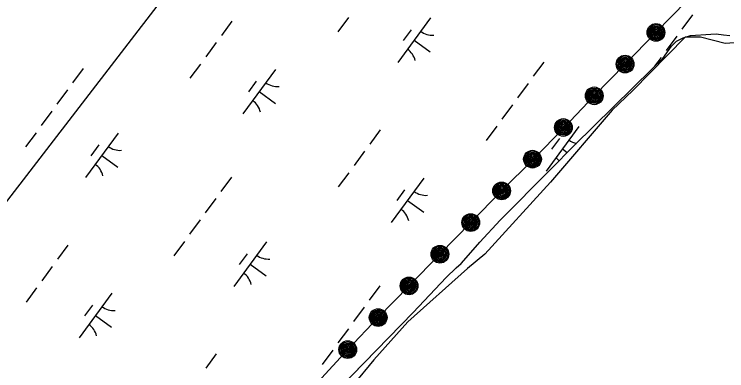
# Model space of a CAD drawing. Extents: x 3905714 to 3926767, y 183354 to 205755.
# Drawn here: x 3912230 to 3912875, y 188570 to 188893 of the extents above; entities that cross this region are included whole.
import ezdxf

# ---------------------------------------------------------------- set-up
doc = ezdxf.new("R2010")
doc.units = 0
for name, color, linetype in [('V-RIVR-EDGE', 7, 'Continuous'), ('V-RRAP-FSHR', 7, 'Continuous'), ('V-TOPO-SHOR', 7, 'Continuous'), ('V-UTIL-LINE', 7, 'Continuous'), ('V-WETL-SWMP', 7, 'Continuous')]:
    doc.layers.add(name, color=color, linetype=linetype)

msp = doc.modelspace()

# ---------------------------------------------------------------- linework, layer by layer
at = {"layer": 'V-RIVR-EDGE'}
msp.add_lwpolyline([(3912890.18, 188867.21), (3912873.46, 188866.28), (3912851.15, 188871.86), (3912837.22, 188871.86), (3912789.83, 188823.54), (3912771.24, 188805.88), (3912715.49, 188740.84), (3912656.02, 188675.79), (3912640.22, 188662.78), (3912586.33, 188614.46), (3912555.67, 188580.08), (3912537.08, 188557.78), (3912500.84, 188528.05), (3912433.94, 188483.45), (3912401.42, 188459.29), (3912373.54, 188436.06), (3912342.88, 188414.68), (3912315, 188384.95), (3912295.49, 188366.37), (3912292.7, 188349.64), (3912277.83, 188331.98), (3912259.25, 188314.33), (3912234.16, 188286.45), (3912229.51, 188276.23)], dxfattribs=at)
at = {"layer": 'V-RRAP-FSHR'}
for points in [[(3912838.59, 188904.85), (3912810.77, 188876.12), (3912782.85, 188847.48), (3912754.93, 188818.83), (3912727.6, 188790.19), (3912699.86, 188761.55), (3912671.17, 188732.9), (3912643.25, 188704.26), (3912615.33, 188675.61), (3912587.41, 188646.97), (3912559.49, 188618.33), (3912531.98, 188589.3), (3912504.98, 188559.78), (3912477.98, 188530.27), (3912450.65, 188501.83), (3912421.83, 188474.14), (3912391.52, 188447.2), (3912361.95, 188420.26), (3912332.38, 188393.33), (3912302.81, 188366.39), (3912273.24, 188339.45), (3912243.67, 188312.51), (3912214.58, 188285.92)], [(3912814.06, 188882.67), (3912815.62, 188881.3), (3912817.52, 188878.63), (3912817.99, 188876.09), (3912817.2, 188872.98), (3912815.43, 188870.87), (3912812.59, 188869.14), (3912809.69, 188869.35), (3912807.45, 188869.73), (3912805.32, 188871.61), (3912804.07, 188873.8), (3912803.73, 188876.14), (3912804.03, 188878.34), (3912805.29, 188880.63), (3912808.12, 188882.65), (3912811.25, 188883.19), (3912813.6, 188882.66), (3912815.48, 188879.68), (3912816.82, 188877.03), (3912816.38, 188874.27), (3912814.65, 188871.54), (3912811.83, 188870.24), (3912808.83, 188870.52), (3912806.43, 188871.95), (3912804.93, 188874.64), (3912804.97, 188877.62), (3912806.8, 188880.54), (3912809.62, 188881.88), (3912812.41, 188881.9), (3912814.88, 188879.61), (3912815.7, 188876.98), (3912815.32, 188874.16), (3912813.59, 188872), (3912811.1, 188871.12), (3912808.38, 188871.61), (3912806.32, 188873.98), (3912805.87, 188876.79), (3912807.86, 188880.12), (3912810.52, 188881.13), (3912812.38, 188880.74), (3912814.17, 188878.26), (3912814.73, 188875.43), (3912813.6, 188873.27), (3912810.84, 188871.99), (3912808.6, 188872.75), (3912806.78, 188875.25), (3912807.25, 188877.61), (3912808.84, 188879.45), (3912810.86, 188880.22), (3912812.71, 188879.32), (3912813.44, 188877.46), (3912813.65, 188875.17), (3912812.29, 188873.6), (3912810.39, 188873.12), (3912808.47, 188874.17), (3912807.87, 188875.99), (3912808.35, 188877.69), (3912810.11, 188879.04), (3912811.43, 188878.93), (3912812.45, 188877.2), (3912812.54, 188875.28), (3912811.56, 188874.23), (3912810, 188874.4), (3912808.72, 188875.77), (3912809.22, 188877.33), (3912810.37, 188878), (3912811.62, 188876.94), (3912811.5, 188875.31), (3912810.32, 188875.27), (3912809.87, 188876.32), (3912810.3, 188877.05), (3912810.81, 188876.15)], [(3912786.14, 188854.02), (3912787.7, 188852.65), (3912789.6, 188849.99), (3912790.07, 188847.45), (3912789.28, 188844.34), (3912787.51, 188842.22), (3912784.67, 188840.49), (3912781.77, 188840.7), (3912779.53, 188841.09), (3912777.4, 188842.96), (3912776.15, 188845.16), (3912775.81, 188847.49), (3912776.11, 188849.69), (3912777.37, 188851.98), (3912780.2, 188854.01), (3912783.33, 188854.54), (3912785.68, 188854.02), (3912787.56, 188851.04), (3912788.9, 188848.39), (3912788.46, 188845.63), (3912786.73, 188842.9), (3912783.91, 188841.6), (3912780.91, 188841.87), (3912778.51, 188843.31), (3912777.01, 188846), (3912777.05, 188848.98), (3912778.88, 188851.9), (3912781.7, 188853.24), (3912784.49, 188853.26), (3912786.96, 188850.97), (3912787.78, 188848.33), (3912787.4, 188845.51), (3912785.67, 188843.36), (3912783.18, 188842.48), (3912780.46, 188842.96), (3912778.4, 188845.33), (3912777.95, 188848.14), (3912779.94, 188851.48), (3912782.6, 188852.49), (3912784.46, 188852.1), (3912786.25, 188849.61), (3912786.81, 188846.79), (3912785.68, 188844.62), (3912782.92, 188843.35), (3912780.68, 188844.1), (3912778.86, 188846.6), (3912779.33, 188848.97), (3912780.92, 188850.81), (3912782.94, 188851.58), (3912784.79, 188850.67), (3912785.52, 188848.82), (3912785.73, 188846.53), (3912784.37, 188844.96), (3912782.47, 188844.48), (3912780.55, 188845.53), (3912779.95, 188847.34), (3912780.43, 188849.04), (3912782.19, 188850.39), (3912783.51, 188850.28), (3912784.53, 188848.56), (3912784.62, 188846.64), (3912783.64, 188845.59), (3912782.08, 188845.76), (3912780.8, 188847.12), (3912781.3, 188848.68), (3912782.45, 188849.36), (3912783.7, 188848.3), (3912783.58, 188846.66), (3912782.4, 188846.63), (3912781.95, 188847.68), (3912782.38, 188848.41), (3912782.89, 188847.5)], [(3912758.21, 188825.38), (3912759.78, 188824.01), (3912761.68, 188821.35), (3912762.15, 188818.81), (3912761.36, 188815.69), (3912759.59, 188813.58), (3912756.75, 188811.85), (3912753.85, 188812.06), (3912751.61, 188812.44), (3912749.48, 188814.32), (3912748.23, 188816.52), (3912747.89, 188818.85), (3912748.19, 188821.05), (3912749.45, 188823.34), (3912752.28, 188825.36), (3912755.42, 188825.9), (3912757.76, 188825.37), (3912759.64, 188822.39), (3912760.98, 188819.74), (3912760.54, 188816.99), (3912758.81, 188814.25), (3912755.99, 188812.96), (3912752.99, 188813.23), (3912750.59, 188814.67), (3912749.09, 188817.36), (3912749.13, 188820.34), (3912750.96, 188823.26), (3912753.78, 188824.6), (3912756.57, 188824.61), (3912759.04, 188822.33), (3912759.86, 188819.69), (3912759.48, 188816.87), (3912757.75, 188814.72), (3912755.26, 188813.83), (3912752.54, 188814.32), (3912750.48, 188816.69), (3912750.03, 188819.5), (3912752.02, 188822.83), (3912754.68, 188823.84), (3912756.54, 188823.45), (3912758.33, 188820.97), (3912758.89, 188818.14), (3912757.76, 188815.98), (3912755, 188814.7), (3912752.75, 188815.46), (3912750.94, 188817.96), (3912751.41, 188820.32), (3912753, 188822.17), (3912755.02, 188822.94), (3912756.87, 188822.03), (3912757.6, 188820.18), (3912757.81, 188817.88), (3912756.45, 188816.31), (3912754.55, 188815.83), (3912752.63, 188816.88), (3912752.03, 188818.7), (3912752.51, 188820.4), (3912754.27, 188821.75), (3912755.59, 188821.64), (3912756.61, 188819.92), (3912756.7, 188817.99), (3912755.72, 188816.95), (3912754.16, 188817.11), (3912752.88, 188818.48), (3912753.38, 188820.04), (3912754.53, 188820.72), (3912755.78, 188819.66), (3912755.66, 188818.02), (3912754.48, 188817.98), (3912754.03, 188819.03), (3912754.46, 188819.76), (3912754.97, 188818.86)], [(3912730.29, 188796.73), (3912731.86, 188795.37), (3912733.76, 188792.7), (3912734.23, 188790.16), (3912733.44, 188787.05), (3912731.67, 188784.94), (3912728.83, 188783.2), (3912725.93, 188783.42), (3912723.69, 188783.8), (3912721.56, 188785.68), (3912720.31, 188787.87), (3912719.97, 188790.21), (3912720.27, 188792.4), (3912721.53, 188794.7), (3912724.36, 188796.72), (3912727.5, 188797.26), (3912729.84, 188796.73), (3912731.72, 188793.75), (3912733.06, 188791.1), (3912732.62, 188788.34), (3912730.89, 188785.61), (3912728.07, 188784.31), (3912725.07, 188784.58), (3912722.67, 188786.02), (3912721.17, 188788.71), (3912721.21, 188791.69), (3912723.04, 188794.61), (3912725.86, 188795.95), (3912728.65, 188795.97), (3912731.12, 188793.68), (3912731.94, 188791.04), (3912731.56, 188788.23), (3912729.83, 188786.07), (3912727.34, 188785.19), (3912724.62, 188785.67), (3912722.56, 188788.05), (3912722.11, 188790.86), (3912724.1, 188794.19), (3912726.75, 188795.2), (3912728.62, 188794.81), (3912730.41, 188792.33), (3912730.97, 188789.5), (3912729.84, 188787.33), (3912727.08, 188786.06), (3912724.83, 188786.82), (3912723.02, 188789.32), (3912723.49, 188791.68), (3912725.08, 188793.52), (3912727.1, 188794.29), (3912728.95, 188793.39), (3912729.68, 188791.53), (3912729.89, 188789.24), (3912728.53, 188787.67), (3912726.63, 188787.19), (3912724.71, 188788.24), (3912724.11, 188790.05), (3912724.59, 188791.76), (3912726.35, 188793.1), (3912727.67, 188793), (3912728.69, 188791.27), (3912728.77, 188789.35), (3912727.8, 188788.3), (3912726.24, 188788.47), (3912724.96, 188789.84), (3912725.46, 188791.39), (3912726.61, 188792.07), (3912727.86, 188791.01), (3912727.74, 188789.38), (3912726.56, 188789.34), (3912726.11, 188790.39), (3912726.54, 188791.12), (3912727.05, 188790.21)], [(3912702.38, 188768.09), (3912703.94, 188766.72), (3912705.84, 188764.06), (3912706.31, 188761.52), (3912705.52, 188758.4), (3912703.75, 188756.29), (3912700.91, 188754.56), (3912698.01, 188754.77), (3912695.77, 188755.16), (3912693.64, 188757.03), (3912692.39, 188759.23), (3912692.05, 188761.56), (3912692.35, 188763.76), (3912693.61, 188766.05), (3912696.44, 188768.08), (3912699.58, 188768.61), (3912701.92, 188768.08), (3912703.8, 188765.11), (3912705.14, 188762.46), (3912704.7, 188759.7), (3912702.97, 188756.96), (3912700.15, 188755.67), (3912697.15, 188755.94), (3912694.75, 188757.38), (3912693.25, 188760.07), (3912693.29, 188763.05), (3912695.12, 188765.97), (3912697.94, 188767.31), (3912700.73, 188767.32), (3912703.2, 188765.04), (3912704.02, 188762.4), (3912703.64, 188759.58), (3912701.91, 188757.43), (3912699.42, 188756.55), (3912696.7, 188757.03), (3912694.64, 188759.4), (3912694.19, 188762.21), (3912696.18, 188765.55), (3912698.83, 188766.55), (3912700.7, 188766.16), (3912702.49, 188763.68), (3912703.05, 188760.86), (3912701.92, 188758.69), (3912699.16, 188757.41), (3912696.92, 188758.17), (3912695.1, 188760.67), (3912695.57, 188763.04), (3912697.16, 188764.88), (3912699.18, 188765.65), (3912701.03, 188764.74), (3912701.76, 188762.89), (3912701.97, 188760.59), (3912700.61, 188759.02), (3912698.71, 188758.55), (3912696.79, 188759.6), (3912696.19, 188761.41), (3912696.67, 188763.11), (3912698.43, 188764.46), (3912699.75, 188764.35), (3912700.77, 188762.63), (3912700.85, 188760.7), (3912699.88, 188759.66), (3912698.32, 188759.82), (3912697.04, 188761.19), (3912697.54, 188762.75), (3912698.69, 188763.43), (3912699.94, 188762.37), (3912699.82, 188760.73), (3912698.64, 188760.7), (3912698.19, 188761.75), (3912698.62, 188762.48), (3912699.13, 188761.57)], [(3912674.46, 188739.45), (3912676.02, 188738.08), (3912677.92, 188735.41), (3912678.39, 188732.88), (3912677.6, 188729.76), (3912675.83, 188727.65), (3912672.99, 188725.92), (3912670.09, 188726.13), (3912667.85, 188726.51), (3912665.72, 188728.39), (3912664.47, 188730.59), (3912664.13, 188732.92), (3912664.43, 188735.12), (3912665.69, 188737.41), (3912668.52, 188739.43), (3912671.66, 188739.97), (3912674, 188739.44), (3912675.88, 188736.46), (3912677.22, 188733.81), (3912676.78, 188731.05), (3912675.05, 188728.32), (3912672.23, 188727.02), (3912669.23, 188727.3), (3912666.83, 188728.73), (3912665.33, 188731.43), (3912665.37, 188734.4), (3912667.2, 188737.33), (3912670.02, 188738.66), (3912672.81, 188738.68), (3912675.28, 188736.39), (3912676.1, 188733.76), (3912675.72, 188730.94), (3912673.99, 188728.78), (3912671.5, 188727.9), (3912668.78, 188728.39), (3912666.72, 188730.76), (3912666.27, 188733.57), (3912668.26, 188736.9), (3912670.92, 188737.91), (3912672.78, 188737.52), (3912674.57, 188735.04), (3912675.13, 188732.21), (3912674, 188730.05), (3912671.24, 188728.77), (3912669, 188729.53), (3912667.18, 188732.03), (3912667.65, 188734.39), (3912669.24, 188736.23), (3912671.26, 188737), (3912673.11, 188736.1), (3912673.84, 188734.24), (3912674.05, 188731.95), (3912672.69, 188730.38), (3912670.79, 188729.9), (3912668.87, 188730.95), (3912668.27, 188732.77), (3912668.75, 188734.47), (3912670.51, 188735.82), (3912671.83, 188735.71), (3912672.85, 188733.98), (3912672.94, 188732.06), (3912671.96, 188731.01), (3912670.4, 188731.18), (3912669.12, 188732.55), (3912669.62, 188734.11), (3912670.77, 188734.78), (3912672.02, 188733.72), (3912671.9, 188732.09), (3912670.72, 188732.05), (3912670.27, 188733.1), (3912670.7, 188733.83), (3912671.21, 188732.93)], [(3912646.54, 188710.8), (3912648.1, 188709.43), (3912650, 188706.77), (3912650.47, 188704.23), (3912649.68, 188701.12), (3912647.91, 188699.01), (3912645.07, 188697.27), (3912642.17, 188697.48), (3912639.93, 188697.87), (3912637.8, 188699.74), (3912636.55, 188701.94), (3912636.21, 188704.28), (3912636.51, 188706.47), (3912637.77, 188708.77), (3912640.6, 188710.79), (3912643.73, 188711.32), (3912646.08, 188710.8), (3912647.96, 188707.82), (3912649.3, 188705.17), (3912648.86, 188702.41), (3912647.13, 188699.68), (3912644.31, 188698.38), (3912641.31, 188698.65), (3912638.91, 188700.09), (3912637.41, 188702.78), (3912637.45, 188705.76), (3912639.28, 188708.68), (3912642.1, 188710.02), (3912644.89, 188710.04), (3912647.36, 188707.75), (3912648.18, 188705.11), (3912647.8, 188702.29), (3912646.07, 188700.14), (3912643.58, 188699.26), (3912640.86, 188699.74), (3912638.8, 188702.12), (3912638.35, 188704.92), (3912640.34, 188708.26), (3912643, 188709.27), (3912644.86, 188708.88), (3912646.65, 188706.4), (3912647.21, 188703.57), (3912646.08, 188701.4), (3912643.32, 188700.13), (3912641.08, 188700.88), (3912639.26, 188703.38), (3912639.73, 188705.75), (3912641.32, 188707.59), (3912643.34, 188708.36), (3912645.19, 188707.45), (3912645.92, 188705.6), (3912646.13, 188703.31), (3912644.77, 188701.74), (3912642.87, 188701.26), (3912640.95, 188702.31), (3912640.35, 188704.12), (3912640.83, 188705.83), (3912642.59, 188707.17), (3912643.91, 188707.07), (3912644.93, 188705.34), (3912645.02, 188703.42), (3912644.04, 188702.37), (3912642.48, 188702.54), (3912641.2, 188703.9), (3912641.7, 188705.46), (3912642.85, 188706.14), (3912644.1, 188705.08), (3912643.98, 188703.44), (3912642.8, 188703.41), (3912642.35, 188704.46), (3912642.78, 188705.19), (3912643.29, 188704.28)], [(3912618.62, 188682.16), (3912620.18, 188680.79), (3912622.08, 188678.13), (3912622.55, 188675.59), (3912621.76, 188672.47), (3912619.99, 188670.36), (3912617.15, 188668.63), (3912614.25, 188668.84), (3912612.01, 188669.22), (3912609.88, 188671.1), (3912608.63, 188673.3), (3912608.29, 188675.63), (3912608.59, 188677.83), (3912609.85, 188680.12), (3912612.68, 188682.14), (3912615.81, 188682.68), (3912618.16, 188682.15), (3912620.04, 188679.18), (3912621.38, 188676.52), (3912620.94, 188673.77), (3912619.21, 188671.03), (3912616.39, 188669.74), (3912613.39, 188670.01), (3912610.99, 188671.45), (3912609.49, 188674.14), (3912609.53, 188677.12), (3912611.36, 188680.04), (3912614.18, 188681.38), (3912616.97, 188681.39), (3912619.44, 188679.11), (3912620.26, 188676.47), (3912619.88, 188673.65), (3912618.15, 188671.5), (3912615.66, 188670.62), (3912612.94, 188671.1), (3912610.88, 188673.47), (3912610.43, 188676.28), (3912612.42, 188679.62), (3912615.08, 188680.62), (3912616.94, 188680.23), (3912618.73, 188677.75), (3912619.29, 188674.92), (3912618.16, 188672.76), (3912615.4, 188671.48), (3912613.16, 188672.24), (3912611.34, 188674.74), (3912611.81, 188677.1), (3912613.4, 188678.95), (3912615.42, 188679.72), (3912617.27, 188678.81), (3912618, 188676.96), (3912618.21, 188674.66), (3912616.85, 188673.09), (3912614.95, 188672.61), (3912613.03, 188673.67), (3912612.43, 188675.48), (3912612.91, 188677.18), (3912614.67, 188678.53), (3912615.99, 188678.42), (3912617.01, 188676.7), (3912617.1, 188674.77), (3912616.12, 188673.73), (3912614.56, 188673.89), (3912613.28, 188675.26), (3912613.78, 188676.82), (3912614.93, 188677.5), (3912616.18, 188676.44), (3912616.06, 188674.8), (3912614.88, 188674.77), (3912614.43, 188675.81), (3912614.86, 188676.54), (3912615.37, 188675.64)], [(3912590.7, 188653.51), (3912592.26, 188652.15), (3912594.16, 188649.48), (3912594.63, 188646.94), (3912593.84, 188643.83), (3912592.07, 188641.72), (3912589.23, 188639.98), (3912586.33, 188640.2), (3912584.09, 188640.58), (3912581.96, 188642.46), (3912580.71, 188644.65), (3912580.37, 188646.99), (3912580.67, 188649.18), (3912581.93, 188651.48), (3912584.76, 188653.5), (3912587.9, 188654.04), (3912590.24, 188653.51), (3912592.12, 188650.53), (3912593.46, 188647.88), (3912593.02, 188645.12), (3912591.29, 188642.39), (3912588.47, 188641.09), (3912585.47, 188641.36), (3912583.07, 188642.8), (3912581.57, 188645.49), (3912581.61, 188648.47), (3912583.44, 188651.39), (3912586.26, 188652.73), (3912589.05, 188652.75), (3912591.52, 188650.46), (3912592.34, 188647.82), (3912591.96, 188645.01), (3912590.23, 188642.85), (3912587.74, 188641.97), (3912585.02, 188642.45), (3912582.96, 188644.83), (3912582.51, 188647.64), (3912584.5, 188650.97), (3912587.16, 188651.98), (3912589.02, 188651.59), (3912590.81, 188649.11), (3912591.37, 188646.28), (3912590.24, 188644.11), (3912587.48, 188642.84), (3912585.23, 188643.6), (3912583.42, 188646.1), (3912583.89, 188648.46), (3912585.48, 188650.3), (3912587.5, 188651.07), (3912589.35, 188650.17), (3912590.08, 188648.31), (3912590.29, 188646.02), (3912588.93, 188644.45), (3912587.03, 188643.97), (3912585.11, 188645.02), (3912584.51, 188646.83), (3912584.99, 188648.54), (3912586.75, 188649.88), (3912588.07, 188649.78), (3912589.09, 188648.05), (3912589.18, 188646.13), (3912588.2, 188645.08), (3912586.64, 188645.25), (3912585.36, 188646.62), (3912585.86, 188648.18), (3912587.01, 188648.85), (3912588.26, 188647.79), (3912588.14, 188646.16), (3912586.96, 188646.12), (3912586.51, 188647.17), (3912586.94, 188647.9), (3912587.45, 188647)], [(3912562.77, 188624.87), (3912564.34, 188623.5), (3912566.24, 188620.84), (3912566.71, 188618.3), (3912565.92, 188615.18), (3912564.15, 188613.07), (3912561.31, 188611.34), (3912558.41, 188611.55), (3912556.17, 188611.94), (3912554.04, 188613.81), (3912552.79, 188616.01), (3912552.45, 188618.34), (3912552.75, 188620.54), (3912554.01, 188622.83), (3912556.84, 188624.86), (3912559.98, 188625.39), (3912562.32, 188624.86), (3912564.2, 188621.89), (3912565.54, 188619.24), (3912565.1, 188616.48), (3912563.37, 188613.75), (3912560.55, 188612.45), (3912557.55, 188612.72), (3912555.15, 188614.16), (3912553.65, 188616.85), (3912553.69, 188619.83), (3912555.52, 188622.75), (3912558.34, 188624.09), (3912561.13, 188624.1), (3912563.6, 188621.82), (3912564.42, 188619.18), (3912564.04, 188616.36), (3912562.31, 188614.21), (3912559.82, 188613.33), (3912557.1, 188613.81), (3912555.04, 188616.18), (3912554.59, 188618.99), (3912556.58, 188622.33), (3912559.23, 188623.33), (3912561.1, 188622.95), (3912562.89, 188620.46), (3912563.45, 188617.64), (3912562.32, 188615.47), (3912559.56, 188614.19), (3912557.31, 188614.95), (3912555.5, 188617.45), (3912555.97, 188619.82), (3912557.56, 188621.66), (3912559.58, 188622.43), (3912561.43, 188621.52), (3912562.16, 188619.67), (3912562.37, 188617.37), (3912561.01, 188615.8), (3912559.11, 188615.33), (3912557.19, 188616.38), (3912556.59, 188618.19), (3912557.07, 188619.89), (3912558.83, 188621.24), (3912560.15, 188621.13), (3912561.17, 188619.41), (3912561.25, 188617.49), (3912560.27, 188616.44), (3912558.72, 188616.6), (3912557.44, 188617.97), (3912557.94, 188619.53), (3912559.09, 188620.21), (3912560.34, 188619.15), (3912560.22, 188617.51), (3912559.04, 188617.48), (3912558.59, 188618.53), (3912559.02, 188619.26), (3912559.53, 188618.35)], [(3912535.06, 188595.94), (3912536.67, 188594.62), (3912538.65, 188592.02), (3912539.19, 188589.5), (3912538.5, 188586.36), (3912536.8, 188584.19), (3912534.02, 188582.37), (3912531.12, 188582.49), (3912528.87, 188582.8), (3912526.68, 188584.61), (3912525.36, 188586.77), (3912524.94, 188589.09), (3912525.18, 188591.3), (3912526.36, 188593.63), (3912529.12, 188595.74), (3912532.24, 188596.37), (3912534.6, 188595.92), (3912536.57, 188593.01), (3912537.99, 188590.4), (3912537.64, 188587.63), (3912536, 188584.84), (3912533.23, 188583.45), (3912530.22, 188583.63), (3912527.78, 188584.99), (3912526.19, 188587.63), (3912526.14, 188590.61), (3912527.87, 188593.59), (3912530.64, 188595.02), (3912533.43, 188595.12), (3912535.98, 188592.92), (3912536.88, 188590.31), (3912536.59, 188587.48), (3912534.93, 188585.27), (3912532.47, 188584.31), (3912529.73, 188584.71), (3912527.6, 188587.01), (3912527.06, 188589.81), (3912528.94, 188593.2), (3912531.57, 188594.29), (3912533.44, 188593.96), (3912535.31, 188591.54), (3912535.96, 188588.73), (3912534.89, 188586.53), (3912532.18, 188585.17), (3912529.91, 188585.85), (3912528.02, 188588.3), (3912528.41, 188590.67), (3912529.95, 188592.57), (3912531.94, 188593.4), (3912533.82, 188592.55), (3912534.6, 188590.72), (3912534.89, 188588.44), (3912533.58, 188586.83), (3912531.7, 188586.29), (3912529.75, 188587.27), (3912529.09, 188589.07), (3912529.51, 188590.79), (3912531.23, 188592.19), (3912532.55, 188592.12), (3912533.62, 188590.43), (3912533.77, 188588.51), (3912532.82, 188587.43), (3912531.27, 188587.55), (3912529.94, 188588.88), (3912530.39, 188590.45), (3912531.52, 188591.17), (3912532.81, 188590.14), (3912532.73, 188588.51), (3912531.56, 188588.43), (3912531.08, 188589.47), (3912531.48, 188590.21), (3912532.02, 188589.32)]]:
    msp.add_lwpolyline(points, dxfattribs=at)
for centre in [(3912810.77, 188876.12), (3912782.85, 188847.48), (3912754.93, 188818.83), (3912727.01, 188790.19), (3912699.09, 188761.55), (3912671.17, 188732.9), (3912643.25, 188704.26), (3912615.33, 188675.61), (3912587.41, 188646.97), (3912559.49, 188618.33), (3912531.98, 188589.3)]:
    msp.add_circle(centre, 8, dxfattribs=at)
at = {"layer": 'V-TOPO-SHOR'}
msp.add_lwpolyline([(3912513.19, 188542.83), (3912591.06, 188623.03), (3912621.12, 188654.58), (3912630.13, 188663.2), (3912634.43, 188667.09), (3912643.29, 188677.1), (3912651.33, 188686.55), (3912669.75, 188706.28), (3912715.06, 188751.87), (3912737.1, 188774.11), (3912807.21, 188843.19), (3912816.91, 188852.65), (3912824.94, 188863.62), (3912829.37, 188868.21), (3912835.34, 188871.13), (3912842.13, 188873.36), (3912860.45, 188874.51), (3912865.17, 188874.79), (3912871.97, 188874.11), (3912877.66, 188873.42)], dxfattribs=at)
at = {"layer": 'V-UTIL-LINE'}
msp.add_lwpolyline([(3920382.72, 200123.13), (3919431.34, 198911.04), (3917639.74, 196643.01), (3912670.96, 189304.15), (3911629.35, 187953.28)], dxfattribs=at)
at = {"layer": 'V-WETL-SWMP'}
for p, q in [((3912532.5, 188889.63), (3912523.04, 188876.72)), ((3912606.68, 188889.3), (3912577.13, 188848.96)), ((3912843.76, 188892.16), (3912834.3, 188879.25)), ((3912427.09, 188886.33), (3912417.63, 188873.43)), ((3912589.23, 188878.53), (3912582.14, 188868.85)), ((3912591.91, 188869.13), (3912606.43, 188858.49)), ((3912829.58, 188872.8), (3912820.12, 188859.89)), ((3912829.37, 188868.21), (3912835.34, 188871.13)), ((3912835.34, 188871.13), (3912842.13, 188873.36)), ((3912842.13, 188873.36), (3912860.45, 188874.5)), ((3912860.45, 188874.5), (3912865.17, 188874.79)), ((3912865.17, 188874.79), (3912871.97, 188874.11)), ((3912871.97, 188874.11), (3912877.66, 188873.42)), ((3912412.9, 188866.97), (3912403.45, 188854.07)), ((3912816.91, 188852.65), (3912824.94, 188863.62)), ((3912824.94, 188863.62), (3912829.37, 188868.21)), ((3912807.21, 188843.19), (3912816.91, 188852.65)), ((3912815.39, 188853.44), (3912809.58, 188845.51)), ((3912292.56, 188843.58), (3912283.1, 188830.67)), ((3912398.72, 188847.61), (3912389.26, 188834.71)), ((3912709.23, 188849.4), (3912699.77, 188836.49)), ((3912737.1, 188774.11), (3912807.21, 188843.19)), ((3912466.73, 188842.78), (3912437.18, 188802.45)), ((3912449.27, 188832.02), (3912442.18, 188822.34)), ((3912278.37, 188824.22), (3912268.92, 188811.31)), ((3912695.05, 188830.04), (3912685.59, 188817.13)), ((3912451.95, 188822.62), (3912466.47, 188811.98)), ((3912264.19, 188804.86), (3912254.73, 188791.95)), ((3912680.86, 188810.68), (3912671.41, 188797.77)), ((3912250, 188785.5), (3912240.55, 188772.59)), ((3912324.19, 188785.17), (3912294.64, 188744.83)), ((3912561.27, 188788.03), (3912551.81, 188775.12)), ((3912666.68, 188791.32), (3912657.22, 188778.41)), ((3912740.86, 188790.99), (3912711.31, 188750.66)), ((3912723.41, 188780.23), (3912716.32, 188770.55)), ((3912306.74, 188774.4), (3912299.64, 188764.72)), ((3912715.06, 188751.87), (3912737.1, 188774.11)), ((3912547.08, 188768.67), (3912537.63, 188755.76)), ((3912726.09, 188770.83), (3912730.58, 188767.53)), ((3912309.41, 188765), (3912323.93, 188754.36)), ((3912532.9, 188749.31), (3912523.44, 188736.4)), ((3912669.75, 188706.28), (3912715.06, 188751.87)), ((3912426.74, 188745.27), (3912417.28, 188732.36)), ((3912600.91, 188744.48), (3912571.36, 188704.14)), ((3912583.45, 188733.71), (3912576.36, 188724.03)), ((3912412.55, 188725.91), (3912403.1, 188713)), ((3912586.13, 188724.31), (3912600.65, 188713.67)), ((3912398.37, 188706.55), (3912388.91, 188693.64)), ((3912651.33, 188686.55), (3912669.75, 188706.28)), ((3912278.77, 188683.9), (3912269.32, 188670.99)), ((3912384.18, 188687.19), (3912374.73, 188674.28)), ((3912458.37, 188686.86), (3912428.82, 188646.53)), ((3912643.29, 188677.1), (3912651.33, 188686.55)), ((3912440.91, 188676.09), (3912433.82, 188666.41)), ((3912634.43, 188667.09), (3912643.29, 188677.1)), ((3912264.59, 188664.54), (3912255.13, 188651.63)), ((3912443.59, 188666.69), (3912458.11, 188656.06)), ((3912621.12, 188654.58), (3912630.13, 188663.2)), ((3912630.13, 188663.2), (3912634.43, 188667.09)), ((3912591.06, 188623.03), (3912621.12, 188654.58)), ((3912250.4, 188645.18), (3912240.95, 188632.27)), ((3912560.92, 188646.96), (3912551.46, 188634.06)), ((3912318.41, 188640.35), (3912288.86, 188600.01)), ((3912300.96, 188629.58), (3912293.87, 188619.9)), ((3912546.73, 188627.6), (3912537.28, 188614.7)), ((3912303.64, 188620.18), (3912318.16, 188609.54)), ((3912513.19, 188542.83), (3912591.06, 188623.03)), ((3912532.55, 188608.24), (3912523.09, 188595.34)), ((3912412.95, 188585.59), (3912403.5, 188572.68)), ((3912518.36, 188588.88), (3912508.91, 188575.98))]:
    msp.add_line(p, q, dxfattribs=at)
for centre, start, end in [((3912608.42, 188891.27), 232.99998, 274.54364), ((3912575.77, 188846.71), 12.99998, 54.54364), ((3912468.47, 188844.76), 232.99998, 274.54364), ((3912435.82, 188800.19), 12.99998, 54.54364), ((3912742.6, 188792.97), 232.99998, 257.45005), ((3912325.93, 188787.14), 232.99998, 274.54364), ((3912709.95, 188748.4), 41.39873, 54.54364), ((3912293.28, 188742.58), 12.99998, 54.54364), ((3912602.65, 188746.45), 232.99998, 274.54364), ((3912570, 188701.89), 12.99998, 54.54364), ((3912460.11, 188688.84), 232.99998, 274.54364), ((3912427.46, 188644.27), 12.99998, 54.54364), ((3912320.15, 188642.32), 232.99998, 274.54364), ((3912287.51, 188597.76), 12.99998, 54.54364)]:
    msp.add_arc(centre, 17.62, start, end, dxfattribs=at)

doc.saveas('drawing.dxf')
